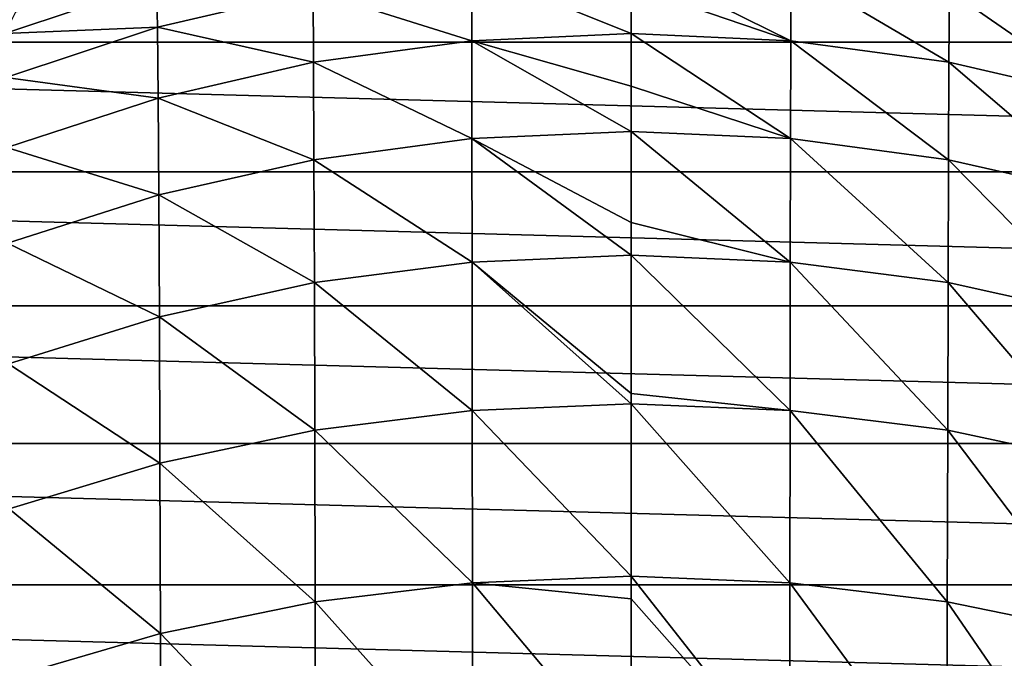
# Model space of a CAD drawing. Header units: metres. Extents: x -25 to 70, y -236 to 25.
# Tile 261 of 296: x -5.46 to 3.33, y 8.73 to 14.43. Entities that reach past the tile are written whole.
import ezdxf

# ---------------------------------------------------------------- set-up
doc = ezdxf.new("R2010")
doc.units = ezdxf.units.M
doc.layers.add('solid_10481002', color=7, linetype='CONTINUOUS')

msp = doc.modelspace()

# ---------------------------------------------------------------- linework, layer by layer
at = {"layer": 'solid_10481002'}
for points in [[(-20.981876, 14.22615), (-20.180984, 15.341129), (20.981876, 14.22615)], [(-20.180984, 15.341129), (20.180984, 15.341129), (20.981876, 14.22615)], [(2.838858, 14.681704, 294.453461), (4.227963, 14.358468, 294.405792), (2.843304, 15.08023, 291.068909)], [(4.227963, 14.358468, 294.405792), (4.234586, 14.75386, 291.0448), (2.843304, 15.08023, 291.068909)], [(1.423395, 14.237262, 297.814209), (1.425501, 14.876669, 294.482239), (0, 14.941897, 294.492096)], [(0, 14.725495, 295.773865), (1.423395, 14.237262, 297.814209), (0, 14.941897, 294.492096)], [(-1.423395, 14.237262, 297.814209), (-1.425501, 14.876669, 294.482239), (-2.838858, 14.681704, 294.453461)], [(-1.425501, 14.876669, 294.482239), (0, 14.301122, 297.830444), (0, 14.725495, 295.773865)], [(-1.423395, 14.237262, 297.814209), (0, 14.301122, 297.830444), (-1.425501, 14.876669, 294.482239)], [(1.423395, 14.237262, 297.814209), (2.834666, 14.045202, 297.771362), (1.425501, 14.876669, 294.482239)], [(2.834666, 14.045202, 297.771362), (2.838858, 14.681704, 294.453461), (1.425501, 14.876669, 294.482239)], [(-5.589772, 14.300921, 291.011322), (-4.234586, 14.75386, 291.0448), (-5.494661, 14.492566, 287.635529)], [(-4.227963, 14.358468, 294.405792), (-4.234586, 14.75386, 291.0448), (-5.589772, 14.300921, 291.011322)], [(-4.227963, 14.358468, 294.405792), (-2.838858, 14.681704, 294.453461), (-4.234586, 14.75386, 291.0448)], [(-2.834666, 14.045202, 297.771362), (-2.838858, 14.681704, 294.453461), (-4.227963, 14.358468, 294.405792)], [(-2.834666, 14.045202, 297.771362), (-1.423395, 14.237262, 297.814209), (-2.838858, 14.681704, 294.453461)], [(0, 14.725495, 295.773865), (0, 14.301122, 297.830444), (1.423395, 14.237262, 297.814209)], [(2.834666, 14.045202, 297.771362), (4.22172, 13.726782, 297.700287), (2.838858, 14.681704, 294.453461)], [(4.22172, 13.726782, 297.700287), (4.227963, 14.358468, 294.405792), (2.838858, 14.681704, 294.453461)], [(-5.58103, 13.90988, 294.33963), (-4.227963, 14.358468, 294.405792), (-5.589772, 14.300921, 291.011322)], [(-4.22172, 13.726782, 297.700287), (-4.227963, 14.358468, 294.405792), (-5.58103, 13.90988, 294.33963)], [(-4.22172, 13.726782, 297.700287), (-2.834666, 14.045202, 297.771362), (-4.227963, 14.358468, 294.405792)], [(-1.421418, 13.364257, 301.065948), (-1.423395, 14.237262, 297.814209), (-2.834666, 14.045202, 297.771362)], [(-1.423395, 14.237262, 297.814209), (0, 13.831533, 299.695374), (0, 14.301122, 297.830444)], [(-1.423395, 14.237262, 297.814209), (0, 13.426736, 301.086578), (0, 13.831533, 299.695374)], [(-1.421418, 13.364257, 301.065948), (0, 13.426736, 301.086578), (-1.423395, 14.237262, 297.814209)], [(1.421418, 13.364257, 301.065948), (1.423395, 14.237262, 297.814209), (0, 14.301122, 297.830444)], [(0, 13.831533, 299.695374), (1.421418, 13.364257, 301.065948), (0, 14.301122, 297.830444)], [(1.421418, 13.364257, 301.065948), (2.830728, 13.17611, 301.009186), (1.423395, 14.237262, 297.814209)], [(2.830728, 13.17611, 301.009186), (2.834666, 14.045202, 297.771362), (1.423395, 14.237262, 297.814209)], [(-21.721331, 13.069289), (-20.981876, 14.22615), (21.721331, 13.069289)], [(-20.981876, 14.22615), (20.981876, 14.22615), (21.721331, 13.069289)], [(-2.830728, 13.17611, 301.009186), (-2.834666, 14.045202, 297.771362), (-4.22172, 13.726782, 297.700287)], [(-2.830728, 13.17611, 301.009186), (-1.421418, 13.364257, 301.065948), (-2.834666, 14.045202, 297.771362)], [(2.830728, 13.17611, 301.009186), (4.215855, 12.864178, 300.9151), (2.834666, 14.045202, 297.771362)], [(4.215855, 12.864178, 300.9151), (4.22172, 13.726782, 297.700287), (2.834666, 14.045202, 297.771362)], [(-5.572788, 13.284877, 297.601685), (-4.22172, 13.726782, 297.700287), (-5.58103, 13.90988, 294.33963)], [(0, 13.831533, 299.695374), (0, 13.426736, 301.086578), (1.421418, 13.364257, 301.065948)], [(-4.215855, 12.864178, 300.9151), (-4.22172, 13.726782, 297.700287), (-5.572788, 13.284877, 297.601685)], [(-4.215855, 12.864178, 300.9151), (-2.830728, 13.17611, 301.009186), (-4.22172, 13.726782, 297.700287)], [(-1.419568, 12.263054, 304.223969), (-1.421418, 13.364257, 301.065948), (-2.830728, 13.17611, 301.009186)], [(-1.421418, 13.364257, 301.065948), (0, 12.617683, 303.476013), (0, 13.426736, 301.086578)], [(-1.421418, 13.364257, 301.065948), (0, 12.324538, 304.247162), (0, 12.617683, 303.476013)], [(-1.419568, 12.263054, 304.223969), (0, 12.324538, 304.247162), (-1.421418, 13.364257, 301.065948)], [(1.419568, 12.263054, 304.223969), (1.421418, 13.364257, 301.065948), (0, 13.426736, 301.086578)], [(0, 12.617683, 303.476013), (1.419568, 12.263054, 304.223969), (0, 13.426736, 301.086578)], [(1.419568, 12.263054, 304.223969), (2.827044, 12.079823, 304.153625), (1.421418, 13.364257, 301.065948)], [(2.827044, 12.079823, 304.153625), (2.830728, 13.17611, 301.009186), (1.421418, 13.364257, 301.065948)], [(-5.565046, 12.431277, 300.784515), (-4.215855, 12.864178, 300.9151), (-5.572788, 13.284877, 297.601685)], [(-2.827044, 12.079823, 304.153625), (-2.830728, 13.17611, 301.009186), (-4.215855, 12.864178, 300.9151)], [(-2.827044, 12.079823, 304.153625), (-1.419568, 12.263054, 304.223969), (-2.830728, 13.17611, 301.009186)], [(2.827044, 12.079823, 304.153625), (4.210369, 11.776042, 304.036987), (2.830728, 13.17611, 301.009186)], [(4.210369, 11.776042, 304.036987), (4.215855, 12.864178, 300.9151), (2.830728, 13.17611, 301.009186)], [(-22.397039, 11.874133), (-21.721331, 13.069289), (22.397039, 11.874133)], [(-21.721331, 13.069289), (21.721331, 13.069289), (22.397039, 11.874133)], [(-4.210369, 11.776042, 304.036987), (-4.215855, 12.864178, 300.9151), (-5.565046, 12.431277, 300.784515)], [(-4.210369, 11.776042, 304.036987), (-2.827044, 12.079823, 304.153625), (-4.215855, 12.864178, 300.9151)], [(0, 12.617683, 303.476013), (0, 12.324538, 304.247162), (1.419568, 12.263054, 304.223969)], [(-5.557805, 11.354453, 303.875092), (-4.210369, 11.776042, 304.036987), (-5.565046, 12.431277, 300.784515)], [(-1.419568, 12.263054, 304.223969), (0, 11.091906, 307.108643), (0, 12.324538, 304.247162)], [(1.417846, 10.939988, 307.275482), (1.419568, 12.263054, 304.223969), (0, 12.324538, 304.247162)], [(0, 11.091906, 307.108643), (1.417846, 10.939988, 307.275482), (0, 12.324538, 304.247162)], [(-1.417846, 10.939988, 307.275482), (-1.419568, 12.263054, 304.223969), (-2.827044, 12.079823, 304.153625)], [(-1.419568, 12.263054, 304.223969), (0, 10.999486, 307.303192), (0, 11.091906, 307.108643)], [(-1.417846, 10.939988, 307.275482), (0, 10.999486, 307.303192), (-1.419568, 12.263054, 304.223969)], [(1.417846, 10.939988, 307.275482), (2.823615, 10.762659, 307.191925), (1.419568, 12.263054, 304.223969)], [(2.823615, 10.762659, 307.191925), (2.827044, 12.079823, 304.153625), (1.419568, 12.263054, 304.223969)], [(-2.823615, 10.762659, 307.191925), (-2.827044, 12.079823, 304.153625), (-4.210369, 11.776042, 304.036987)], [(-2.823615, 10.762659, 307.191925), (-1.417846, 10.939988, 307.275482), (-2.827044, 12.079823, 304.153625)], [(2.823615, 10.762659, 307.191925), (4.205262, 10.468662, 307.053375), (2.827044, 12.079823, 304.153625)], [(4.205262, 10.468662, 307.053375), (4.210369, 11.776042, 304.036987), (2.827044, 12.079823, 304.153625)], [(-23.00703, 10.6442), (-22.397039, 11.874133), (23.00703, 10.6442)], [(-22.397039, 11.874133), (22.397039, 11.874133), (23.00703, 10.6442)], [(-4.205262, 10.468662, 307.053375), (-4.210369, 11.776042, 304.036987), (-5.557805, 11.354453, 303.875092)], [(-4.205262, 10.468662, 307.053375), (-2.823615, 10.762659, 307.191925), (-4.210369, 11.776042, 304.036987)], [(-5.551063, 10.060653, 306.861115), (-4.205262, 10.468662, 307.053375), (-5.557805, 11.354453, 303.875092)], [(0, 11.091906, 307.108643), (0, 10.999486, 307.303192), (1.417846, 10.939988, 307.275482)], [(-1.417846, 10.939988, 307.275482), (0, 9.460341, 310.240906), (0, 10.999486, 307.303192)], [(1.416252, 9.403098, 310.208984), (1.417846, 10.939988, 307.275482), (0, 10.999486, 307.303192)], [(0, 9.460341, 310.240906), (1.416252, 9.403098, 310.208984), (0, 10.999486, 307.303192)], [(-1.416252, 9.403098, 310.208984), (-1.417846, 10.939988, 307.275482), (-2.823615, 10.762659, 307.191925)], [(-1.416252, 9.403098, 310.208984), (0, 9.460341, 310.240906), (-1.417846, 10.939988, 307.275482)], [(1.416252, 9.403098, 310.208984), (2.82044, 9.232617, 310.11264), (1.417846, 10.939988, 307.275482)], [(2.82044, 9.232617, 310.11264), (2.823615, 10.762659, 307.191925), (1.417846, 10.939988, 307.275482)], [(-2.82044, 9.232617, 310.11264), (-2.823615, 10.762659, 307.191925), (-4.205262, 10.468662, 307.053375)], [(-2.82044, 9.232617, 310.11264), (-1.416252, 9.403098, 310.208984), (-2.823615, 10.762659, 307.191925)], [(2.82044, 9.232617, 310.11264), (4.200533, 8.949974, 309.952972), (2.823615, 10.762659, 307.191925)], [(4.200533, 8.949974, 309.952972), (4.205262, 10.468662, 307.053375), (2.823615, 10.762659, 307.191925)], [(-23.549562, 9.382991), (-23.00703, 10.6442), (23.549562, 9.382991)], [(-23.00703, 10.6442), (23.00703, 10.6442), (23.549562, 9.382991)], [(-4.200533, 8.949974, 309.952972), (-4.205262, 10.468662, 307.053375), (-5.551063, 10.060653, 306.861115)], [(-4.200533, 8.949974, 309.952972), (-2.82044, 9.232617, 310.11264), (-4.205262, 10.468662, 307.053375)], [(-5.544821, 8.55772, 309.731354), (-4.200533, 8.949974, 309.952972), (-5.551063, 10.060653, 306.861115)], [(-1.414786, 7.660607, 313.013031), (-1.416252, 9.403098, 310.208984), (-2.82044, 9.232617, 310.11264)], [(-1.416252, 9.403098, 310.208984), (0, 9.260695, 310.586578), (0, 9.460341, 310.240906)], [(-1.416252, 9.403098, 310.208984), (0, 7.714801, 313.049774), (0, 9.260695, 310.586578)], [(-1.414786, 7.660607, 313.013031), (0, 7.714801, 313.049774), (-1.416252, 9.403098, 310.208984)], [(1.414786, 7.660607, 313.013031), (1.416252, 9.403098, 310.208984), (0, 9.460341, 310.240906)], [(0, 9.260695, 310.586578), (1.414786, 7.660607, 313.013031), (0, 9.460341, 310.240906)], [(1.414786, 7.660607, 313.013031), (2.817519, 7.497879, 312.90448), (1.416252, 9.403098, 310.208984)], [(2.817519, 7.497879, 312.90448), (2.82044, 9.232617, 310.11264), (1.416252, 9.403098, 310.208984)], [(-24.023003, 8.094309), (-23.549562, 9.382991), (24.023003, 8.094309)], [(-23.549562, 9.382991), (23.549562, 9.382991), (24.023003, 8.094309)], [(-2.817519, 7.497879, 312.90448), (-2.82044, 9.232617, 310.11264), (-4.200533, 8.949974, 309.952972)], [(-2.817519, 7.497879, 312.90448), (-1.414786, 7.660607, 313.013031), (-2.82044, 9.232617, 310.11264)], [(0, 9.260695, 310.586578), (0, 7.714801, 313.049774), (1.414786, 7.660607, 313.013031)], [(2.817519, 7.497879, 312.90448), (4.196184, 7.228088, 312.724518), (2.82044, 9.232617, 310.11264)], [(4.196184, 7.228088, 312.724518), (4.200533, 8.949974, 309.952972), (2.82044, 9.232617, 310.11264)], [(-4.196184, 7.228088, 312.724518), (-4.200533, 8.949974, 309.952972), (-5.544821, 8.55772, 309.731354)], [(-4.196184, 7.228088, 312.724518), (-2.817519, 7.497879, 312.90448), (-4.200533, 8.949974, 309.952972)]]:
    msp.add_3dface(points, dxfattribs=at)

doc.saveas('drawing.dxf')
